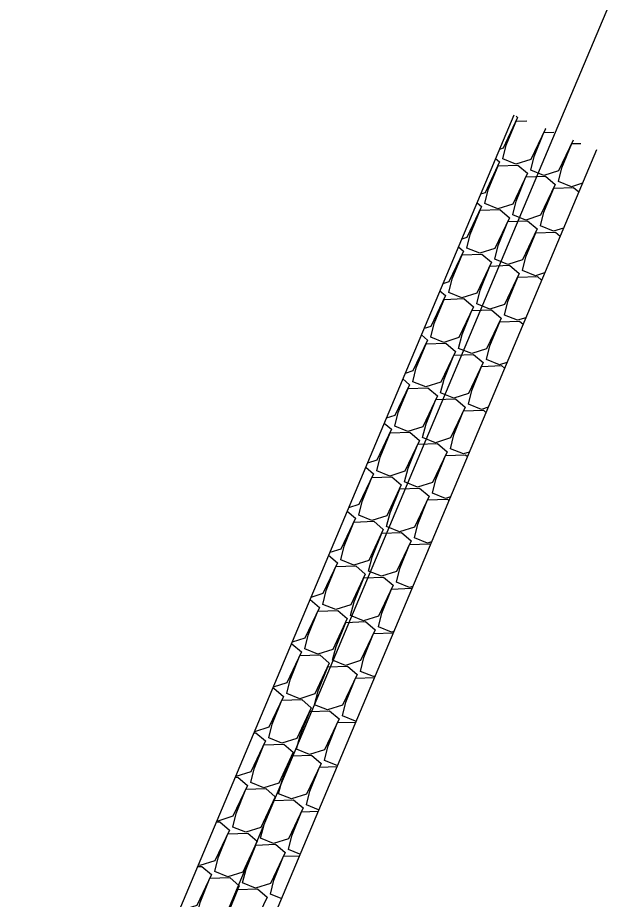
# Model space of a CAD drawing. Extents: x 2384780 to 2405432, y 547869 to 573706.
# Drawn here: x 2395489.9 to 2395530.7, y 556771.3 to 556830.4 of the extents above; entities that cross this region are included whole.
import ezdxf

# ---------------------------------------------------------------- set-up
doc = ezdxf.new("R2010")
doc.units = 0
for name, color, linetype in [('Old_Level_18', 7, 'Continuous'), ('Old_Level_19', 7, 'Continuous'), ('Old_Level_20', 7, 'Continuous')]:
    doc.layers.add(name, color=color, linetype=linetype)

msp = doc.modelspace()

# ---------------------------------------------------------------- linework, layer by layer
at = {"layer": 'Old_Level_18'}
msp.add_line((2395525.876, 556822.715), (2395492.638, 556743.689), dxfattribs=at)
at = {"layer": 'Old_Level_19'}
msp.add_line((2395585.138, 556963.617), (2395525.877, 556822.718), dxfattribs=at)
at = {"layer": 'Old_Level_20'}
for p, q in [((2395523.11, 556823.878), (2395489.873, 556744.852)), ((2395528.644, 556821.559), (2395495.404, 556742.526))]:
    msp.add_line(p, q, dxfattribs=at)
for points in [[(2395523.274, 556823.809), (2395523.362, 556823.733), (2395522.388, 556821.668), (2395522.149, 556821.592)], [(2395522.377, 556820.949), (2395522.609, 556821.87), (2395523.261, 556823.483), (2395523.99, 556823.509)], [(2395525.201, 556823.002), (2395525.226, 556822.98), (2395524.251, 556820.915), (2395523.249, 556820.597), (2395522.377, 556820.949)], [(2395524.241, 556820.196), (2395524.473, 556821.117), (2395525.125, 556822.73), (2395525.793, 556822.754)], [(2395527.083, 556822.213), (2395526.115, 556820.162), (2395525.113, 556819.844), (2395524.241, 556820.196)], [(2395526.105, 556819.443), (2395526.337, 556820.363), (2395526.988, 556821.977), (2395527.595, 556821.998)], [(2395521.89, 556820.976), (2395522.156, 556820.748), (2395521.181, 556818.682), (2395520.887, 556818.589)], [(2395521.171, 556817.964), (2395521.403, 556818.884), (2395522.055, 556820.497), (2395523.379, 556820.544), (2395524.019, 556819.995), (2395523.045, 556817.929), (2395522.043, 556817.611), (2395521.171, 556817.964)], [(2395523.035, 556817.211), (2395523.266, 556818.131), (2395523.919, 556819.744), (2395525.243, 556819.792), (2395525.883, 556819.242), (2395524.908, 556817.176), (2395523.907, 556816.858), (2395523.035, 556817.211)], [(2395527.703, 556819.322), (2395526.976, 556819.091), (2395526.105, 556819.443)], [(2395524.899, 556816.458), (2395525.13, 556817.378), (2395525.782, 556818.991), (2395527.106, 556819.039), (2395527.457, 556818.737)], [(2395520.648, 556818.021), (2395520.95, 556817.762), (2395519.975, 556815.697), (2395519.623, 556815.585)], [(2395519.965, 556814.978), (2395520.197, 556815.898), (2395520.848, 556817.512), (2395522.173, 556817.559), (2395522.813, 556817.009), (2395521.839, 556814.944), (2395520.837, 556814.626), (2395519.965, 556814.978)], [(2395521.829, 556814.225), (2395522.061, 556815.145), (2395522.712, 556816.759), (2395524.036, 556816.806), (2395524.677, 556816.256), (2395523.702, 556814.191), (2395522.7, 556813.873), (2395521.829, 556814.225)], [(2395526.439, 556816.318), (2395525.77, 556816.106), (2395524.899, 556816.458)], [(2395523.692, 556813.472), (2395523.924, 556814.392), (2395524.576, 556816.006), (2395525.9, 556816.053), (2395526.215, 556815.783)], [(2395519.405, 556815.067), (2395519.743, 556814.777), (2395518.769, 556812.711), (2395518.36, 556812.582)], [(2395518.759, 556811.993), (2395518.99, 556812.913), (2395519.642, 556814.526), (2395520.967, 556814.574), (2395521.607, 556814.024), (2395520.632, 556811.958), (2395519.63, 556811.64), (2395518.759, 556811.993)], [(2395520.623, 556811.24), (2395520.854, 556812.16), (2395521.506, 556813.773), (2395522.83, 556813.821), (2395523.471, 556813.27), (2395522.496, 556811.205), (2395521.494, 556810.887), (2395520.623, 556811.24)], [(2395525.176, 556813.314), (2395524.564, 556813.12), (2395523.692, 556813.472)], [(2395522.486, 556810.487), (2395522.718, 556811.407), (2395523.37, 556813.02), (2395524.694, 556813.068), (2395524.972, 556812.829)], [(2395518.163, 556812.113), (2395518.537, 556811.791), (2395517.562, 556809.726), (2395517.097, 556809.578)], [(2395517.553, 556809.007), (2395517.784, 556809.927), (2395518.436, 556811.541), (2395519.76, 556811.588), (2395520.401, 556811.038), (2395519.426, 556808.973), (2395518.424, 556808.655), (2395517.553, 556809.007)], [(2395519.416, 556808.254), (2395519.648, 556809.174), (2395520.3, 556810.788), (2395521.624, 556810.835), (2395522.265, 556810.285), (2395521.29, 556808.22), (2395520.288, 556807.902), (2395519.416, 556808.254)], [(2395523.913, 556810.311), (2395523.358, 556810.135), (2395522.486, 556810.487)], [(2395521.28, 556807.501), (2395521.512, 556808.422), (2395522.164, 556810.035), (2395523.488, 556810.082), (2395523.729, 556809.875)], [(2395516.921, 556809.158), (2395517.331, 556808.806), (2395516.357, 556806.74), (2395515.834, 556806.574)], [(2395516.346, 556806.022), (2395516.578, 556806.942), (2395517.23, 556808.555), (2395518.554, 556808.603), (2395519.195, 556808.052), (2395518.22, 556805.987), (2395517.218, 556805.669), (2395516.346, 556806.022)], [(2395518.21, 556805.269), (2395518.442, 556806.189), (2395519.093, 556807.802), (2395520.418, 556807.85), (2395521.058, 556807.299), (2395520.084, 556805.234), (2395519.082, 556804.917), (2395518.21, 556805.269)], [(2395520.074, 556804.515), (2395520.305, 556805.436), (2395520.957, 556807.049), (2395522.281, 556807.096), (2395522.487, 556806.92)], [(2395522.649, 556807.307), (2395522.152, 556807.149), (2395521.28, 556807.501)], [(2395515.678, 556806.204), (2395516.125, 556805.82), (2395515.15, 556803.755), (2395514.571, 556803.571)], [(2395515.14, 556803.036), (2395515.372, 556803.956), (2395516.024, 556805.569), (2395517.348, 556805.617), (2395517.988, 556805.067), (2395517.014, 556803.002), (2395516.012, 556802.684), (2395515.14, 556803.036)], [(2395517.004, 556802.283), (2395517.235, 556803.203), (2395517.887, 556804.816), (2395519.212, 556804.864), (2395519.852, 556804.314), (2395518.877, 556802.249), (2395517.876, 556801.931), (2395517.004, 556802.283)], [(2395518.868, 556801.53), (2395519.099, 556802.45), (2395519.751, 556804.064), (2395521.075, 556804.111), (2395521.244, 556803.966)], [(2395521.385, 556804.303), (2395520.945, 556804.164), (2395520.074, 556804.515)], [(2395514.436, 556803.249), (2395514.919, 556802.834), (2395513.944, 556800.769), (2395513.308, 556800.567)], [(2395513.934, 556800.051), (2395514.166, 556800.971), (2395514.817, 556802.584), (2395516.141, 556802.632), (2395516.782, 556802.081), (2395515.808, 556800.016), (2395514.806, 556799.698), (2395513.934, 556800.051)], [(2395515.798, 556799.297), (2395516.029, 556800.218), (2395516.681, 556801.831), (2395518.005, 556801.878), (2395518.646, 556801.329), (2395517.671, 556799.263), (2395516.669, 556798.945), (2395515.798, 556799.297)], [(2395517.661, 556798.544), (2395517.893, 556799.465), (2395518.545, 556801.078), (2395519.869, 556801.125), (2395520.001, 556801.012)], [(2395520.122, 556801.299), (2395519.739, 556801.178), (2395518.868, 556801.53)], [(2395513.193, 556800.294), (2395513.712, 556799.849), (2395512.738, 556797.784), (2395512.045, 556797.564)], [(2395512.728, 556797.065), (2395512.959, 556797.985), (2395513.611, 556799.598), (2395514.935, 556799.646), (2395515.576, 556799.096), (2395514.601, 556797.03), (2395513.599, 556796.713), (2395512.728, 556797.065)], [(2395514.592, 556796.312), (2395514.823, 556797.232), (2395515.475, 556798.846), (2395516.799, 556798.893), (2395517.439, 556798.343), (2395516.465, 556796.277), (2395515.463, 556795.96), (2395514.592, 556796.312)], [(2395516.455, 556795.559), (2395516.687, 556796.479), (2395517.339, 556798.093), (2395518.663, 556798.14), (2395518.758, 556798.058)], [(2395518.859, 556798.296), (2395518.533, 556798.193), (2395517.661, 556798.544)], [(2395511.951, 556797.34), (2395512.506, 556796.863), (2395511.532, 556794.798), (2395510.782, 556794.56)], [(2395511.522, 556794.079), (2395511.753, 556795), (2395512.405, 556796.613), (2395513.729, 556796.66), (2395514.37, 556796.11), (2395513.395, 556794.045), (2395512.393, 556793.727), (2395511.522, 556794.079)], [(2395513.385, 556793.326), (2395513.617, 556794.247), (2395514.269, 556795.86), (2395515.593, 556795.907), (2395516.234, 556795.357), (2395515.259, 556793.292), (2395514.257, 556792.974), (2395513.385, 556793.326)], [(2395515.249, 556792.574), (2395515.481, 556793.494), (2395516.132, 556795.107), (2395517.456, 556795.155), (2395517.516, 556795.104)], [(2395517.595, 556795.292), (2395517.326, 556795.207), (2395516.455, 556795.559)], [(2395510.708, 556794.386), (2395511.3, 556793.878), (2395510.325, 556791.812), (2395509.519, 556791.557)], [(2395510.315, 556791.094), (2395510.547, 556792.014), (2395511.199, 556793.628), (2395512.523, 556793.675), (2395513.164, 556793.125), (2395512.189, 556791.059), (2395511.187, 556790.742), (2395510.315, 556791.094)], [(2395512.179, 556790.341), (2395512.411, 556791.261), (2395513.062, 556792.875), (2395514.387, 556792.922), (2395515.027, 556792.372), (2395514.053, 556790.307), (2395513.05, 556789.989), (2395512.179, 556790.341)], [(2395514.042, 556789.588), (2395514.274, 556790.508), (2395514.926, 556792.122), (2395516.25, 556792.169), (2395516.273, 556792.15)], [(2395516.331, 556792.288), (2395516.121, 556792.221), (2395515.249, 556792.574)], [(2395509.466, 556791.431), (2395510.094, 556790.892), (2395509.119, 556788.827), (2395508.255, 556788.553)], [(2395509.109, 556788.108), (2395509.341, 556789.029), (2395509.993, 556790.642), (2395511.317, 556790.689), (2395511.957, 556790.139), (2395510.983, 556788.074), (2395509.981, 556787.756), (2395509.109, 556788.108)], [(2395510.973, 556787.355), (2395511.204, 556788.275), (2395511.856, 556789.889), (2395513.18, 556789.936), (2395513.821, 556789.386), (2395512.846, 556787.321), (2395511.844, 556787.003), (2395510.973, 556787.355)], [(2395512.836, 556786.603), (2395513.068, 556787.523), (2395513.72, 556789.136), (2395515.025, 556789.182)], [(2395515.068, 556789.285), (2395514.914, 556789.236), (2395514.042, 556789.588)], [(2395508.215, 556788.456), (2395508.247, 556788.457), (2395508.888, 556787.907), (2395507.913, 556785.841), (2395506.992, 556785.549)], [(2395507.903, 556785.123), (2395508.135, 556786.043), (2395508.786, 556787.656), (2395510.11, 556787.704), (2395510.751, 556787.154), (2395509.777, 556785.088), (2395508.774, 556784.771), (2395507.903, 556785.123)], [(2395509.766, 556784.37), (2395509.998, 556785.29), (2395510.65, 556786.904), (2395511.974, 556786.951), (2395512.615, 556786.401), (2395511.64, 556784.336), (2395510.638, 556784.018), (2395509.766, 556784.37)], [(2395513.805, 556786.281), (2395513.708, 556786.25), (2395512.836, 556786.603)], [(2395511.63, 556783.617), (2395511.862, 556784.537), (2395512.513, 556786.15), (2395513.769, 556786.195)], [(2395506.958, 556785.468), (2395507.041, 556785.471), (2395507.681, 556784.921), (2395506.706, 556782.856), (2395505.729, 556782.546)], [(2395506.697, 556782.137), (2395506.928, 556783.057), (2395507.58, 556784.671), (2395508.904, 556784.718), (2395509.545, 556784.168), (2395508.57, 556782.103), (2395507.568, 556781.785), (2395506.697, 556782.137)], [(2395508.56, 556781.384), (2395508.792, 556782.304), (2395509.444, 556783.918), (2395510.768, 556783.965), (2395511.408, 556783.415), (2395510.434, 556781.35), (2395509.432, 556781.032), (2395508.56, 556781.384)], [(2395512.541, 556783.277), (2395512.502, 556783.265), (2395511.63, 556783.617)], [(2395510.424, 556780.631), (2395510.655, 556781.552), (2395511.307, 556783.165), (2395512.512, 556783.208)], [(2395505.702, 556782.481), (2395505.834, 556782.486), (2395506.475, 556781.936), (2395505.5, 556779.87), (2395504.498, 556779.552), (2395504.475, 556779.562)], [(2395505.49, 556779.152), (2395505.722, 556780.072), (2395506.374, 556781.685), (2395507.698, 556781.733), (2395508.339, 556781.183), (2395507.364, 556779.117), (2395506.362, 556778.799), (2395505.49, 556779.152)], [(2395507.354, 556778.399), (2395507.586, 556779.319), (2395508.238, 556780.932), (2395509.562, 556780.98), (2395510.202, 556780.43), (2395509.228, 556778.365), (2395508.226, 556778.047), (2395507.354, 556778.399)], [(2395511.282, 556780.285), (2395510.424, 556780.631)], [(2395509.218, 556777.646), (2395509.449, 556778.566), (2395510.101, 556780.179), (2395511.255, 556780.221)], [(2395504.446, 556779.493), (2395504.628, 556779.5), (2395505.269, 556778.95), (2395504.294, 556776.885), (2395503.292, 556776.567), (2395503.226, 556776.593)], [(2395504.284, 556776.166), (2395504.516, 556777.086), (2395505.167, 556778.7), (2395506.492, 556778.747), (2395507.132, 556778.197), (2395506.158, 556776.132), (2395505.156, 556775.814), (2395504.284, 556776.166)], [(2395506.148, 556775.413), (2395506.38, 556776.334), (2395507.031, 556777.947), (2395508.356, 556777.994), (2395508.996, 556777.444), (2395508.021, 556775.379), (2395507.019, 556775.061), (2395506.148, 556775.413)], [(2395510.033, 556777.316), (2395509.218, 556777.646)], [(2395508.012, 556774.66), (2395508.243, 556775.581), (2395508.895, 556777.194), (2395509.999, 556777.233)], [(2395503.189, 556776.506), (2395503.422, 556776.515), (2395504.062, 556775.965), (2395503.088, 556773.899), (2395502.086, 556773.581), (2395501.978, 556773.625)], [(2395503.078, 556773.181), (2395503.309, 556774.101), (2395503.961, 556775.714), (2395505.286, 556775.762), (2395505.926, 556775.211), (2395504.951, 556773.146), (2395503.95, 556772.829), (2395503.078, 556773.181)], [(2395504.942, 556772.428), (2395505.173, 556773.348), (2395505.825, 556774.961), (2395507.149, 556775.009), (2395507.79, 556774.459), (2395506.815, 556772.393), (2395505.813, 556772.076), (2395504.942, 556772.428)], [(2395508.785, 556774.348), (2395508.012, 556774.66)], [(2395506.805, 556771.675), (2395507.037, 556772.595), (2395507.689, 556774.208), (2395508.742, 556774.246)], [(2395501.933, 556773.519), (2395502.216, 556773.529), (2395502.856, 556772.979), (2395501.882, 556770.914), (2395500.88, 556770.596), (2395500.729, 556770.657)], [(2395501.872, 556770.195), (2395502.103, 556771.115), (2395502.755, 556772.729), (2395504.079, 556772.776), (2395504.72, 556772.226), (2395503.745, 556770.161), (2395502.743, 556769.843), (2395501.872, 556770.195)], [(2395503.735, 556769.442), (2395503.967, 556770.363), (2395504.619, 556771.976), (2395505.943, 556772.023), (2395506.584, 556771.473), (2395505.609, 556769.408), (2395504.607, 556769.09), (2395503.735, 556769.442)], [(2395507.536, 556771.379), (2395506.805, 556771.675)]]:
    msp.add_lwpolyline(points, dxfattribs=at)

doc.saveas('drawing.dxf')
